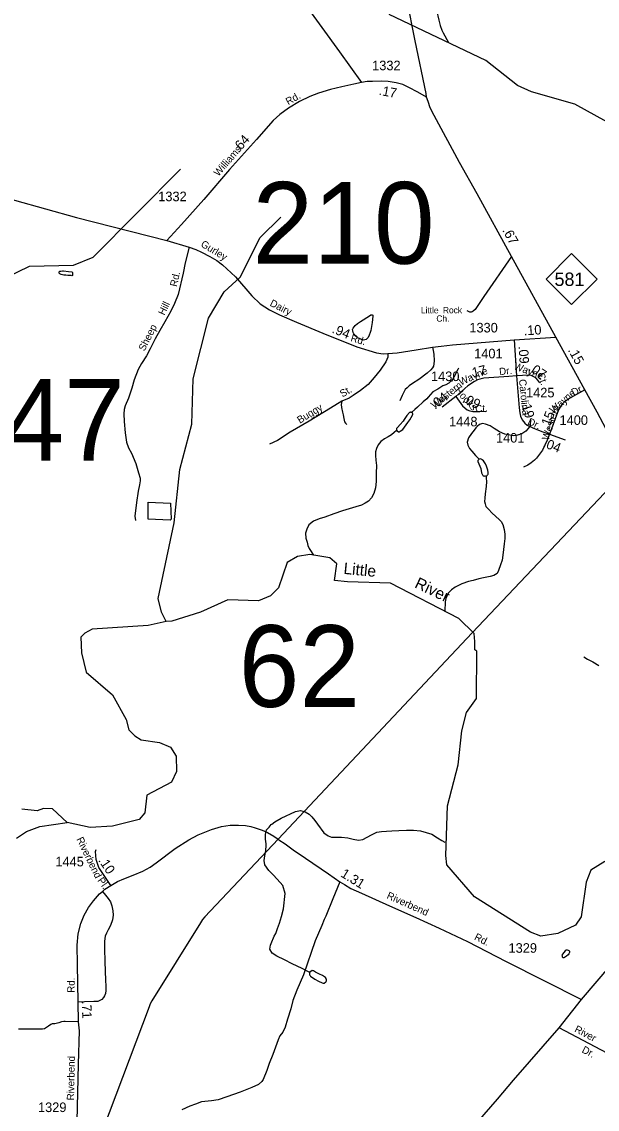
# Model space of a CAD drawing. Extents: x 2206922 to 2357709, y 510027 to 673830.
# Drawn here: x 2276077 to 2283597, y 615129 to 629329 of the extents above; entities that cross this region are included whole.
import ezdxf

# ---------------------------------------------------------------- set-up
doc = ezdxf.new("R2010")
doc.units = 0
for name, color, linetype in [('Exist Cultural Church with Cemetery Label', 7, 'Continuous'), ('Exist Hydrographic Creek Single Shore', 7, 'Continuous'), ('Exist Hydrographic Creek Single Shore Label', 7, 'Continuous'), ('Exist Hydrographic Misc Water Feature', 7, 'Continuous'), ('Exist Road Non-System Type 51', 7, 'Continuous'), ('Exist Road Non-System Type 51 Label', 7, 'Continuous'), ('Exist Road Primary NC Attributed', 7, 'Continuous'), ('Exist Road Primary NC Mileage Hundredths English Label', 7, 'Continuous'), ('Exist Road Primary NC Shield CELL', 7, 'Continuous'), ('Exist Road Primary NC Shield Number Label', 7, 'Continuous'), ('Exist Road Secondary Mileage Hundredths English Label', 7, 'Continuous'), ('Exist Road Secondary Structure Pipe Number Label', 7, 'Continuous'), ('Exist Road Secondary Structure Standard Bridge Number Label', 7, 'Continuous'), ('Exist Road Secondary Type 51 Attributed', 7, 'Continuous'), ('Exist Road Secondary Type 51 Label', 7, 'Continuous'), ('Exist Road Secondary Type 51 Number Label', 7, 'Continuous'), ('Exist Utilities Electrical Transmission Line', 7, 'Continuous')]:
    doc.layers.add(name, color=color, linetype=linetype)

msp = doc.modelspace()

# ---------------------------------------------------------------- linework, layer by layer
at = {"layer": 'Exist Hydrographic Creek Single Shore'}
for points in [[(2287627, 623837), (2287502, 623879), (2287335, 624001), (2286623, 624386), (2286497, 624509), (2286353, 624749), (2286353, 624791), (2285928, 625630), (2285789, 626328), (2285769, 626643), (2285658, 626901), (2285288, 627295), (2285018, 627547), (2284912, 627625), (2284835, 627663), (2284576, 627729), (2284446, 627781), (2283849, 627951), (2283305, 628254), (2282737, 628413), (2282553, 628496), (2282142, 628825), (2280879, 629422)], [(2283694, 618363), (2283513, 618251), (2283453, 618093), (2283388, 617643), (2283314, 617533), (2283082, 617425), (2282859, 617388), (2282724, 617439), (2281991, 617903), (2281629, 618321), (2281620, 618442), (2281639, 619092), (2281778, 619625), (2281829, 620071), (2281889, 620308), (2282020, 620494), (2282023, 621111), (2281998, 621128), (2281997, 621236), (2281987, 621339), (2281787, 621538), (2280896, 621998), (2280335, 622014), (2280165, 622034), (2280195, 622251), (2280103, 622330), (2279843, 622372), (2279680, 622348), (2279546, 622270), (2279433, 621938), (2279326, 621835), (2279168, 621769), (2278768, 621780), (2278412, 621620), (2278038, 621500), (2277963, 621498)], [(2277963, 621498), (2277730, 621447), (2276998, 621397), (2276899, 621346), (2276849, 621295), (2276859, 621088), (2276920, 620837), (2277264, 620542), (2277442, 620220), (2277477, 620085), (2277553, 620005), (2277635, 619954), (2277878, 619916), (2278020, 619857), (2278096, 619741), (2278098, 619541), (2278033, 619401), (2277710, 619231), (2277687, 618998), (2277613, 618911), (2277264, 618827), (2276972, 618806), (2276672, 618871), (2276479, 619052), (2276362, 619058), (2276278, 619024), (2276076, 619047)]]:
    msp.add_lwpolyline(points, dxfattribs=at)
at = {"layer": 'Exist Hydrographic Misc Water Feature'}
for points in [[(2281322, 629861), (2281319, 629819), (2281351, 629801), (2281369, 629791), (2281392, 629779), (2281406, 629767), (2281418, 629755), (2281428, 629737), (2281444, 629673), (2281461, 629610), (2281478, 629556), (2281496, 629482), (2281526, 629348), (2281542, 629281), (2281566, 629219), (2281585, 629183)], [(2281585, 629183), (2281651, 629057)], [(2275863, 625985), (2276179, 626136), (2276754, 626151), (2277010, 626254), (2278149, 627404)], [(2277963, 621498), (2277903, 621621), (2277860, 621796), (2278068, 622788), (2278144, 623482), (2278297, 624076), (2278316, 624666), (2278517, 625459), (2278722, 625802), (2278929, 625995), (2279191, 626514), (2279463, 626778)], [(2276627, 626022), (2276593, 626030), (2276585, 626034), (2276575, 626038), (2276571, 626041), (2276565, 626048), (2276565, 626059), (2276569, 626066), (2276571, 626071), (2276589, 626074), (2276607, 626076), (2276623, 626076), (2276687, 626067), (2276733, 626063), (2276739, 626057), (2276741, 626051), (2276741, 626039), (2276741, 626021), (2276741, 626017), (2276731, 626013), (2276723, 626015), (2276681, 626017), (2276653, 626019), (2276627, 626022)], [(2280505, 625413), (2280620, 625488), (2280640, 625500), (2280644, 625502), (2280654, 625504), (2280662, 625496), (2280664, 625486), (2280655, 625402), (2280640, 625298), (2280630, 625270), (2280617, 625236), (2280601, 625204), (2280591, 625192), (2280577, 625180), (2280559, 625174), (2280539, 625173), (2280515, 625179), (2280489, 625191), (2280465, 625203), (2280441, 625224), (2280415, 625252), (2280406, 625270), (2280402, 625294), (2280400, 625310), (2280406, 625328), (2280418, 625346), (2280434, 625362), (2280465, 625387), (2280505, 625413)], [(2281782, 624805), (2281774, 624787), (2281723, 624689), (2281691, 624638), (2281678, 624632), (2281658, 624610), (2281620, 624590), (2281579, 624574), (2281514, 624533), (2281447, 624498), (2281386, 624428), (2281368, 624405), (2281323, 624367), (2281249, 624296), (2281212, 624268), (2281170, 624228)], [(2281170, 624228), (2281163, 624232), (2281158, 624233), (2281150, 624229), (2281142, 624225), (2281108, 624189), (2281075, 624137), (2281059, 624115), (2281023, 624070), (2280988, 624030), (2280974, 624016), (2280974, 624006), (2280978, 623996)], [(2280978, 623996), (2280982, 623988), (2280998, 623976), (2281012, 623976), (2281022, 623981), (2281054, 624007), (2281121, 624097), (2281149, 624133), (2281182, 624192), (2281188, 624204), (2281188, 624210), (2281184, 624218), (2281170, 624228)], [(2282730, 624132), (2282726, 624114), (2282720, 624078), (2282721, 624054), (2282695, 624018), (2282663, 623982), (2282610, 623947), (2282556, 623931), (2282508, 623923), (2282452, 623932), (2282390, 623945), (2282321, 623973), (2282249, 624018), (2282199, 624051), (2282137, 624073), (2282099, 624084), (2282059, 624072), (2282027, 624042), (2282011, 624026), (2281986, 623994), (2281952, 623953), (2281914, 623897), (2281897, 623839), (2281905, 623799), (2281926, 623757), (2281958, 623721), (2282005, 623666), (2282055, 623618)], [(2280978, 623996), (2280974, 623992), (2280943, 623964), (2280907, 623936), (2280865, 623911), (2280817, 623884), (2280768, 623846), (2280734, 623806), (2280712, 623756), (2280701, 623715), (2280699, 623664), (2280704, 623604), (2280711, 623534), (2280709, 623434), (2280706, 623326), (2280701, 623242), (2280678, 623170), (2280647, 623111), (2280607, 623067), (2280565, 623043), (2280515, 623018), (2280444, 622994), (2280354, 622969), (2280268, 622944), (2280155, 622903), (2280039, 622860), (2279965, 622839), (2279888, 622808), (2279830, 622758), (2279801, 622702), (2279783, 622650), (2279790, 622588), (2279804, 622534), (2279815, 622490), (2279833, 622450), (2279842, 622436), (2279887, 622364)], [(2282055, 623618), (2282043, 623610), (2282039, 623606), (2282035, 623600), (2282035, 623588), (2282064, 623525), (2282074, 623495), (2282085, 623439), (2282095, 623415), (2282101, 623407), (2282107, 623401), (2282119, 623399), (2282129, 623397), (2282139, 623399), (2282145, 623399)], [(2282145, 623399), (2282157, 623406), (2282161, 623412), (2282169, 623422), (2282173, 623432), (2282173, 623442), (2282168, 623472), (2282160, 623501), (2282150, 623526), (2282136, 623555), (2282119, 623581), (2282109, 623597), (2282093, 623609), (2282087, 623615), (2282079, 623619), (2282069, 623620), (2282055, 623618)], [(2282145, 623399), (2282145, 623371), (2282150, 623326), (2282147, 623262), (2282133, 623163), (2282126, 623107), (2282124, 623065), (2282130, 623033), (2282142, 623001), (2282179, 622960), (2282221, 622918), (2282320, 622827), (2282341, 622802), (2282361, 622766), (2282382, 622700), (2282390, 622640), (2282390, 622582), (2282379, 622512), (2282361, 622366), (2282353, 622298), (2282332, 622238), (2282308, 622164), (2282287, 622125), (2282243, 622099), (2282195, 622087), (2282153, 622076), (2282110, 622068), (2282050, 622057), (2281976, 622035), (2281912, 622020), (2281826, 621991), (2281739, 621948), (2281691, 621912), (2281649, 621866), (2281618, 621797), (2281609, 621755), (2281605, 621632)], [(2277729, 622836), (2277729, 623058), (2278022, 623041)], [(2278022, 623041), (2278030, 622836)], [(2278030, 622836), (2278017, 622819), (2277729, 622836)], [(2283419, 621035), (2283470, 621007), (2283537, 620972), (2283619, 620924)], [(2279839, 616913), (2279799, 616937), (2279741, 616968), (2279610, 617029), (2279512, 617080), (2279409, 617129), (2279349, 617166), (2279319, 617218), (2279326, 617270), (2279344, 617316), (2279365, 617366), (2279377, 617389), (2279395, 617423), (2279420, 617489), (2279443, 617559), (2279469, 617645), (2279496, 617745), (2279520, 617946), (2279489, 618049), (2279454, 618089), (2279366, 618186), (2279305, 618247), (2279254, 618321), (2279246, 618379), (2279255, 618437), (2279265, 618503), (2279270, 618579), (2279270, 618593), (2279263, 618657), (2279263, 618717), (2279276, 618779), (2279308, 618813), (2279337, 618845), (2279344, 618853), (2279383, 618882), (2279468, 618931), (2279652, 619016), (2279717, 619029), (2279782, 619013), (2279832, 618982), (2279868, 618948), (2279905, 618901), (2279939, 618851), (2280022, 618738), (2280082, 618698), (2280126, 618681), (2280175, 618681), (2280254, 618682), (2280336, 618675), (2280408, 618654), (2280476, 618644), (2280533, 618649), (2280646, 618710), (2280715, 618747), (2280779, 618757), (2280841, 618762), (2280911, 618763), (2281005, 618769), (2281103, 618774), (2281197, 618771), (2281289, 618766), (2281435, 618719), (2281507, 618674), (2281566, 618637), (2281606, 618617)], [(2276010, 618670), (2276138, 618755), (2276313, 618822), (2276672, 618871)], [(2283195, 617129), (2283170, 617110), (2283160, 617107), (2283150, 617108), (2283143, 617116), (2283141, 617124), (2283140, 617132), (2283141, 617142), (2283143, 617150), (2283167, 617182), (2283187, 617207), (2283195, 617209), (2283202, 617209), (2283215, 617207), (2283223, 617201), (2283233, 617191), (2283233, 617183), (2283233, 617177), (2283231, 617169), (2283225, 617157), (2283215, 617147), (2283195, 617129)], [(2279839, 616913), (2279837, 616907), (2279835, 616899), (2279835, 616891), (2279838, 616883), (2279844, 616875), (2279850, 616867), (2279908, 616828), (2279956, 616800), (2280000, 616779), (2280016, 616773), (2280025, 616773), (2280030, 616777), (2280048, 616791), (2280054, 616797), (2280058, 616805), (2280058, 616813), (2280058, 616821), (2280056, 616829), (2280054, 616837), (2280047, 616847), (2280005, 616875), (2279967, 616894), (2279917, 616920), (2279887, 616936), (2279881, 616937), (2279873, 616939), (2279865, 616939), (2279857, 616931), (2279843, 616919), (2279839, 616913)]]:
    msp.add_lwpolyline(points, dxfattribs=at)
at = {"layer": 'Exist Road Non-System Type 51'}
msp.add_line((2283725, 615860), (2283098, 616190), dxfattribs=at)
for points in [[(2278265, 626385), (2278214, 626179), (2278184, 626046), (2278121, 625766), (2278072, 625650), (2278023, 625548), (2277948, 625411), (2277882, 625296), (2277821, 625188), (2277754, 625057), (2277707, 624965), (2277640, 624866), (2277600, 624789), (2277547, 624652), (2277515, 624546), (2277470, 624412), (2277430, 624314), (2277417, 624267), (2277409, 624210), (2277413, 624110), (2277428, 623961), (2277445, 623840), (2277472, 623764), (2277511, 623696), (2277566, 623560), (2277604, 623439), (2277623, 623371), (2277625, 623334), (2277615, 623281), (2277598, 623198), (2277574, 623050), (2277553, 622871), (2277562, 622818)], [(2282476, 626265), (2282116, 625742), (2282000, 625572), (2281975, 625550), (2281963, 625541), (2281950, 625538), (2281933, 625539), (2281895, 625556)], [(2280860, 624999), (2280860, 624949), (2280833, 624888), (2280758, 624779), (2280680, 624684), (2280601, 624592), (2280504, 624515), (2280408, 624447), (2280355, 624416), (2280260, 624375)], [(2281443, 625082), (2281452, 625038), (2281460, 624988), (2281465, 624903), (2281463, 624864), (2281455, 624834), (2281443, 624809), (2281422, 624786), (2281375, 624742), (2281263, 624659), (2281181, 624607), (2281140, 624576), (2281111, 624551), (2281087, 624527), (2281046, 624449), (2281019, 624381)], [(2280260, 624375), (2280113, 624284), (2279834, 624112), (2279584, 623968), (2279418, 623863), (2279316, 623813)], [(2280260, 624375), (2280251, 624330), (2280256, 624292), (2280267, 624232), (2280276, 624196), (2280287, 624148), (2280295, 624106), (2280308, 624086), (2280324, 624068)], [(2282974, 623945), (2282940, 623865), (2282882, 623736), (2282802, 623631), (2282777, 623606), (2282733, 623571), (2282689, 623541), (2282632, 623514)], [(2280234, 618100), (2280140, 617875), (2280052, 617648), (2280027, 617607), (2279996, 617526), (2279912, 617329), (2279756, 616883), (2279673, 616683), (2279617, 616550), (2279593, 616441), (2279548, 616305), (2279517, 616202), (2279487, 616136), (2279451, 616086), (2279426, 616037), (2279357, 615843), (2279308, 615725), (2279279, 615634), (2279230, 615517), (2279214, 615490), (2279172, 615454), (2279085, 615414), (2278931, 615353), (2278755, 615292), (2278644, 615252), (2278557, 615238), (2278427, 615226), (2278346, 615197), (2278275, 615171), (2278170, 615119)], [(2277131, 617973), (2277173, 617924), (2277205, 617880), (2277235, 617835), (2277255, 617783), (2277268, 617719), (2277270, 617664), (2277262, 617601), (2277235, 617528), (2277204, 617471), (2277183, 617430), (2277168, 617389), (2277159, 617322), (2277156, 617227), (2277164, 617053), (2277167, 616936), (2277173, 616810), (2277177, 616739), (2277177, 616679), (2277170, 616641), (2277160, 616611), (2277143, 616586), (2277122, 616563), (2277089, 616543), (2277071, 616536), (2277017, 616535), (2276898, 616533), (2276812, 616528)], [(2276819, 616272), (2276645, 616276), (2276628, 616273), (2276598, 616270), (2276560, 616255), (2276509, 616246), (2276476, 616244), (2276455, 616235), (2276428, 616215), (2276374, 616178), (2276349, 616173), (2276033, 616174)]]:
    msp.add_lwpolyline(points, dxfattribs=at)
at = {"layer": 'Exist Road Primary NC Attributed'}
msp.add_line((2283436, 624523), (2283056, 625211), dxfattribs=at)
for points in [[(2281367, 628344), (2281361, 628393), (2281216, 629082), (2280999, 630181)], [(2283056, 625211), (2282476, 626265), (2282027, 627080), (2281797, 627492), (2281467, 628107), (2281414, 628206), (2281385, 628288), (2281367, 628344)], [(2284166, 623231), (2284006, 623503), (2283986, 623537), (2283795, 623853), (2283595, 624233), (2283436, 624523)], [(2283389, 616564), (2283775, 617008), (2284041, 617328), (2284159, 617479), (2284220, 617573), (2284274, 617662), (2284313, 617752), (2284363, 617882), (2284394, 617987), (2284411, 618103)], [(2278920, 612001), (2278964, 612042), (2279442, 612488), (2280452, 613391), (2281435, 614294), (2281527, 614383), (2281608, 614470), (2281678, 614534), (2281769, 614641), (2281930, 614838), (2282120, 615059), (2282291, 615261), (2282503, 615509), (2283098, 616190), (2283389, 616564)]]:
    msp.add_lwpolyline(points, dxfattribs=at)
at = {"layer": 'Exist Road Primary NC Shield CELL'}
msp.add_lwpolyline([(2282929, 625969), (2283262, 626302), (2283595, 625969), (2283262, 625636)], close=True, dxfattribs=at)
at = {"layer": 'Exist Road Secondary Type 51 Attributed'}
for p, q in [((2282509, 625175), (2283056, 625211)), ((2282509, 625175), (2282542, 624706)), ((2281748, 624437), (2281569, 624298)), ((2282974, 623945), (2283175, 623868))]:
    msp.add_line(p, q, dxfattribs=at)
for points in [[(2275988, 633422), (2276050, 633306), (2276090, 633234), (2276132, 633190), (2276177, 633144), (2276233, 633103), (2276559, 632860), (2277137, 632428), (2277598, 632062), (2277882, 631856), (2278056, 631713), (2278222, 631555), (2278316, 631467), (2278481, 631287), (2278628, 631123), (2278748, 630980), (2278879, 630809), (2279003, 630644), (2279120, 630477), (2279306, 630210), (2279732, 629624), (2280230, 628935), (2280516, 628537)], [(2280516, 628537), (2280417, 628515), (2280260, 628479), (2280113, 628443), (2279955, 628396), (2279840, 628353), (2279704, 628287), (2279560, 628199), (2279447, 628116), (2279360, 628040), (2279143, 627791), (2278793, 627398), (2278457, 627009), (2278164, 626680), (2277971, 626474)], [(2281367, 628344), (2281252, 628411), (2281133, 628472), (2281057, 628508), (2280970, 628531), (2280865, 628548), (2280779, 628553), (2280660, 628548), (2280592, 628547), (2280516, 628537)], [(2271836, 628352), (2272660, 628044), (2273391, 627791), (2273813, 627630), (2274149, 627517), (2274434, 627420), (2274669, 627355), (2274996, 627264), (2275166, 627224), (2276790, 626774), (2277971, 626474)], [(2277971, 626474), (2278265, 626385), (2278352, 626354), (2278424, 626320), (2278534, 626266), (2278625, 626211), (2278699, 626156), (2278868, 625997), (2279083, 625750), (2279192, 625647), (2279312, 625568), (2279445, 625501), (2279668, 625405), (2280009, 625264), (2280456, 625083), (2280713, 625007), (2280797, 624994), (2280860, 624999), (2280982, 625008), (2281230, 625046), (2281443, 625082), (2281559, 625093), (2281705, 625110), (2282509, 625175)], [(2282542, 624706), (2282440, 624699), (2282113, 624675), (2282060, 624663), (2282033, 624653), (2281992, 624631), (2281904, 624573), (2281748, 624437)], [(2282848, 624613), (2282821, 624649), (2282797, 624674), (2282766, 624692), (2282732, 624709), (2282697, 624714), (2282542, 624706)], [(2282542, 624706), (2282575, 624288), (2282583, 624221), (2282594, 624181), (2282616, 624130), (2282649, 624089), (2282682, 624062), (2282754, 624025), (2282873, 623979), (2282974, 623945)], [(2281748, 624437), (2281837, 624316), (2281869, 624282), (2281898, 624263), (2281930, 624249), (2281970, 624238), (2282043, 624238), (2282094, 624243), (2282141, 624241)], [(2283436, 624523), (2283364, 624482), (2283249, 624417), (2283170, 624368), (2283132, 624330), (2283089, 624263), (2282974, 623945)], [(2277241, 618049), (2277328, 618102), (2277411, 618136), (2277531, 618186), (2277657, 618237), (2277754, 618289), (2277835, 618348), (2278083, 618534), (2278260, 618645), (2278383, 618711), (2278557, 618780), (2278686, 618822), (2278801, 618837), (2278907, 618839), (2279000, 618833), (2279069, 618819), (2279128, 618802), (2279220, 618773), (2279287, 618741), (2279372, 618693), (2279427, 618655), (2279437, 618647), (2279517, 618596), (2279624, 618517), (2279785, 618407), (2280084, 618201), (2280234, 618100), (2280292, 618063), (2280377, 618013), (2280516, 617949), (2280883, 617787), (2281225, 617632), (2281532, 617494), (2281903, 617318), (2282408, 617060), (2283389, 616564)], [(2277241, 618049), (2277084, 618286), (2277049, 618391), (2277040, 618496), (2277048, 618522)], [(2276769, 614472), (2276778, 614516), (2276784, 614559), (2276801, 614974), (2276818, 615716), (2276832, 616151), (2276819, 616272), (2276812, 616528), (2276803, 617021), (2276802, 617273), (2276813, 617421), (2276849, 617553), (2276894, 617662), (2276950, 617761), (2277014, 617852), (2277092, 617940), (2277131, 617973), (2277163, 618001), (2277241, 618049)]]:
    msp.add_lwpolyline(points, dxfattribs=at)
at = {"layer": 'Exist Utilities Electrical Transmission Line'}
for points in [[(2284006, 623503), (2281964, 621349), (2279427, 618655)], [(2279427, 618655), (2278471, 617640), (2278440, 617606), (2278414, 617565), (2277776, 616546), (2277756, 616506), (2277741, 616466), (2276959, 614391)]]:
    msp.add_lwpolyline(points, dxfattribs=at)

# ---------------------------------------------------------------- texts
at = {"layer": 'Exist Cultural Church with Cemetery Label'}
for s, p in [('Little', (2281292, 625521)), ('Rock', (2281580, 625522)), ('Ch.', (2281494, 625413))]:
    msp.add_text(s, height=82, dxfattribs=at).set_placement(p)
at = {"layer": 'Exist Hydrographic Creek Single Shore Label'}
for s, rotation, p in [('Little', 354.5106, (2280277, 622120)), ('River', 334.468, (2281199, 621947))]:
    msp.add_text(s, height=150, rotation=rotation, dxfattribs=at).set_placement(p)
at = {"layer": 'Exist Road Non-System Type 51 Label'}
for s, rotation, p in [('Rd.', 76.7214, (2278103, 625863)), ('Hill', 64.4979, (2277940, 625488)), ('Sheep', 62.946, (2277680, 625021)), ('St.', 29.6432, (2280266, 624422)), ('Buggy', 31.5526, (2279711, 624079)), ('River', 332.2446, (2283290, 616145)), ('Dr.', 332.2446, (2283386, 615876))]:
    msp.add_text(s, height=95, rotation=rotation, dxfattribs=at).set_placement(p)
at = {"layer": 'Exist Road Primary NC Mileage Hundredths English Label'}
for s, rotation, p in [('.67', 298.8111, (2282352, 626607)), ('.15', 298.9321, (2283210, 625042))]:
    msp.add_text(s, height=125, rotation=rotation, dxfattribs=at).set_placement(p)
at = {"layer": 'Exist Road Primary NC Shield Number Label'}
msp.add_text('581', height=175, dxfattribs=at).set_placement((2283038, 625879))
at = {"layer": 'Exist Road Secondary Mileage Hundredths English Label'}
for s, rotation, p in [('.17', 349.4138, (2280736, 628376)), ('.64', 48.3266, (2278911, 627612)), ('.94', 337.9124, (2280121, 625272)), ('.10', 3.7761, (2282639, 625233)), ('.09', 274.008, (2282567, 625092)), ('.17', 13.2487, (2281930, 624674)), ('.07', 325.6653, (2282687, 624784)), ('.04', 37.9776, (2281476, 624261)), ('.09', 335.7592, (2281823, 624364)), ('.19', 285.6333, (2282598, 624365)), ('.15', 68.7742, (2282959, 623997)), ('.04', 339.0402, (2282876, 623781)), ('.10', 303.5546, (2277072, 618379)), ('1.31', 328.1203, (2280234, 618174)), ('.71', 271.7389, (2276861, 616542))]:
    msp.add_text(s, height=125, rotation=rotation, dxfattribs=at).set_placement(p)
at = {"layer": 'Exist Road Secondary Structure Pipe Number Label'}
msp.add_text('P347', height=1066.3, dxfattribs=at).set_placement((2274094, 623598))
at = {"layer": 'Exist Road Secondary Structure Standard Bridge Number Label'}
for s, p in [('210', (2279092, 626170)), ('62', (2278911, 620383))]:
    msp.add_text(s, height=1066.3, dxfattribs=at).set_placement(p)
at = {"layer": 'Exist Road Secondary Type 51 Label'}
for s, rotation, p in [('Rd.', 29.7616, (2279559, 628238)), ('Williams', 49.1641, (2278647, 627304)), ('Gurley', 328.7397, (2278407, 626401)), ('Dairy', 333.2626, (2279310, 625624)), ('Rd.', 343.5837, (2280367, 625160)), ('Wayne', 339.7796, (2282498, 624795)), ('Wayne', 23.9843, (2281814, 624577)), ('Dr.', 6.3689, (2282320, 624713)), ('Ct.', 289.7127, (2282811, 624727)), ('Western', 37.9776, (2281468, 624273)), ('Hooks', 311.7423, (2281729, 624510)), ('Carolina', 275.8031, (2282573, 624657)), ('Dr.', 26.0027, (2283286, 624440)), ('Wayne', 40.838, (2283022, 624209)), ('Ct.', 4.5422, (2282006, 624227)), ('Western', 71.785, (2282960, 623857)), ('Dr.', 335.1832, (2282678, 624075)), ('Riverbend', 295.7865, (2276789, 618656)), ('Pl.', 305.2564, (2277061, 618116)), ('Riverbend', 335.9039, (2280837, 617886)), ('Rd.', 333.2609, (2281981, 617348)), ('Rd.', 89.5504, (2276767, 616649)), ('Riverbend', 88.8865, (2276760, 615244))]:
    msp.add_text(s, height=95, rotation=rotation, dxfattribs=at).set_placement(p)
at = {"layer": 'Exist Road Secondary Type 51 Number Label'}
for s, p in [('1332', (2280655, 628696)), ('1332', (2277860, 626986)), ('1330', (2281925, 625272)), ('1401', (2281988, 624934)), ('1430', (2281424, 624637)), ('1425', (2282666, 624424)), ('1448', (2281660, 624046)), ('1400', (2283103, 624065)), ('1401', (2282273, 623834)), ('1445', (2276516, 618300)), ('1329', (2282437, 617172)), ('1329', (2276289, 615092))]:
    msp.add_text(s, height=125, dxfattribs=at).set_placement(p)

doc.saveas('drawing.dxf')
